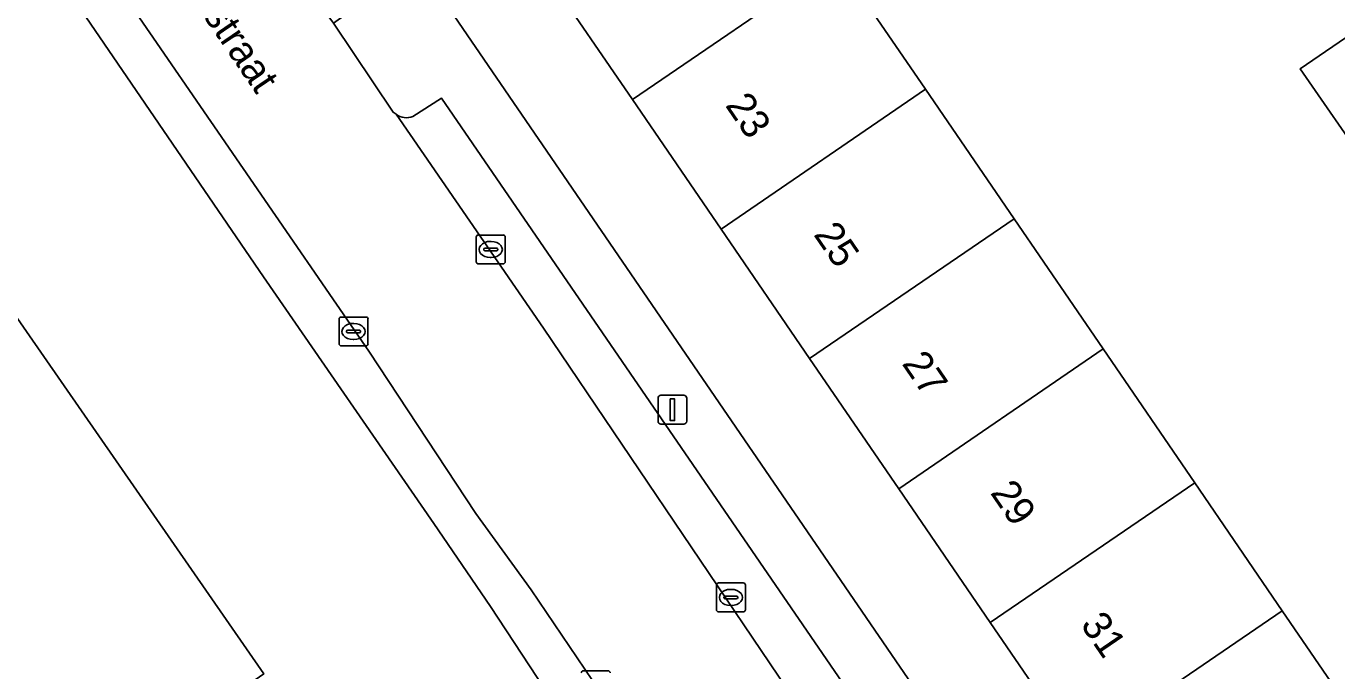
# Model space of a CAD drawing. Extents: x 157445 to 158888, y 383061 to 384688.
# Drawn here: x 158086.4 to 158131.78, y 383770.54 to 383792.86 of the extents above; entities that cross this region are included whole.
import ezdxf

# ---------------------------------------------------------------- set-up
doc = ezdxf.new("R2010")
doc.units = 0
for name, color, linetype in [('IMGEO_Erf', 7, 'Continuous'), ('IMGEO_Kolk', 7, 'Continuous'), ('IMGEO_Lichtmast', 7, 'Continuous'), ('IMGEO_Openbare_ruimte_label', 7, 'Continuous'), ('IMGEO_Pand', 7, 'Continuous'), ('IMGEO_Pand_nummerreeks', 7, 'Continuous'), ('IMGEO_Parkeervlak_open', 7, 'Continuous'), ('IMGEO_Rijbaan_lokaal_open', 7, 'Continuous'), ('IMGEO_Voetpad_open', 7, 'Continuous')]:
    doc.layers.add(name, color=color, linetype=linetype)

msp = doc.modelspace()

# ---------------------------------------------------------------- linework, layer by layer
at = {"layer": 'IMGEO_Erf'}
for points in [[(158060.03, 383782.536), (158082.832, 383758.412), (158085.424, 383755.713), (158088.408, 383752.514), (158088.915, 383752.071), (158105.231, 383764.526), (158106, 383767.404), (158102.476, 383772.768), (158100.515, 383775.638), (158094.613, 383784.183), (158087.372, 383794.797), (158083.723, 383800.172), (158081.57, 383803.343), (158055.225, 383841.708), (158054.299, 383841.496)], [(158132.126, 383794.072), (158129.03, 383798.537), (158125.933, 383803.001), (158122.78, 383807.546), (158121.382, 383809.562), (158100.07, 383794.919), (158133.967, 383745.394)], [(158132.021, 383754.315), (158128.922, 383758.845), (158125.905, 383763.256), (158122.813, 383767.776), (158119.783, 383772.207), (158116.614, 383776.839), (158113.528, 383781.351), (158110.462, 383785.834), (158107.393, 383790.319), (158104.382, 383794.722), (158108.509, 383797.546), (158111.461, 383799.565), (158114.473, 383795.162), (158117.541, 383790.677), (158120.607, 383786.193), (158123.693, 383781.682), (158126.862, 383777.05), (158129.893, 383772.619), (158132.984, 383768.099)]]:
    msp.add_lwpolyline(points, dxfattribs=at)
for points in [[(158075.723, 383778.949), (158065.588, 383793.552), (158074.357, 383799.638), (158084.492, 383785.035), (158094.626, 383770.433), (158085.857, 383764.347)], [(158130.511, 383791.38), (158132.517, 383792.752), (158134.885, 383789.339), (158137.343, 383785.796), (158135.337, 383784.423), (158132.879, 383787.966)]]:
    msp.add_lwpolyline(points, close=True, dxfattribs=at)
at = {"layer": 'IMGEO_Kolk'}
for p, q in [((158101.986, 383784.703), (158101.986, 383785.555)), ((158102.061, 383785.629), (158102.913, 383785.629)), ((158102.474, 383785.409), (158102.499, 383785.409)), ((158102.987, 383785.555), (158102.987, 383784.703)), ((158102.245, 383785.123), (158102.245, 383785.135)), ((158102.683, 383785.086), (158102.285, 383785.086)), ((158102.288, 383785.172), (158102.686, 383785.172)), ((158102.497, 383784.849), (158102.472, 383784.849)), ((158102.729, 383785.135), (158102.729, 383785.123)), ((158102.913, 383784.629), (158102.061, 383784.629)), ((158097.235, 383781.863), (158097.235, 383782.715)), ((158097.31, 383782.789), (158098.162, 383782.789)), ((158097.723, 383782.569), (158097.748, 383782.569)), ((158098.236, 383782.715), (158098.236, 383781.863)), ((158097.494, 383782.283), (158097.494, 383782.295)), ((158097.932, 383782.246), (158097.534, 383782.246)), ((158097.537, 383782.332), (158097.935, 383782.332)), ((158097.978, 383782.295), (158097.978, 383782.283)), ((158098.162, 383781.789), (158097.31, 383781.789)), ((158097.746, 383782.009), (158097.721, 383782.009)), ((158110.302, 383772.653), (158110.302, 383773.505)), ((158110.377, 383773.579), (158111.229, 383773.579)), ((158111.303, 383773.505), (158111.303, 383772.653)), ((158110.561, 383773.073), (158110.561, 383773.085)), ((158110.999, 383773.036), (158110.601, 383773.036)), ((158110.604, 383773.122), (158111.002, 383773.122)), ((158110.79, 383773.359), (158110.815, 383773.359)), ((158111.045, 383773.085), (158111.045, 383773.073)), ((158111.229, 383772.579), (158110.377, 383772.579)), ((158110.813, 383772.799), (158110.788, 383772.799)), ((158105.696, 383770.538), (158106.548, 383770.538))]:
    msp.add_line(p, q, dxfattribs=at)
for points in [[(158101.986, 383784.703), (158101.986, 383785.555)], [(158102.061, 383785.629), (158102.913, 383785.629)], [(158102.987, 383785.555), (158102.987, 383784.703)], [(158102.913, 383784.629), (158102.061, 383784.629)], [(158097.235, 383781.863), (158097.235, 383782.715)], [(158097.31, 383782.789), (158098.162, 383782.789)], [(158098.236, 383782.715), (158098.236, 383781.863)], [(158098.162, 383781.789), (158097.31, 383781.789)], [(158110.302, 383772.653), (158110.302, 383773.505)], [(158110.377, 383773.579), (158111.229, 383773.579)], [(158111.303, 383773.505), (158111.303, 383772.653)], [(158111.229, 383772.579), (158110.377, 383772.579)], [(158105.696, 383770.538), (158106.548, 383770.538)]]:
    msp.add_lwpolyline(points, dxfattribs=at)
for centre, radius, start, end in [((158102.063, 383785.553), 0.0765, 91.552, 178.448), ((158102.063, 383785.553), 0.0765, 91.552, 178.448), ((158102.911, 383785.553), 0.0765, 1.552, 88.448), ((158102.911, 383785.553), 0.0765, 1.552, 88.448), ((158102.285, 383785.132), 0.0403, 85.8775, 175.7526), ((158102.282, 383785.122), 0.0366, 178.938, 274.7102), ((158102.686, 383785.129), 0.043, 264.8664, 352.4533), ((158102.69, 383785.134), 0.0386, 1.7309, 96.639), ((158102.063, 383784.705), 0.0765, 181.552, 268.448), ((158102.063, 383784.705), 0.0765, 181.552, 268.448), ((158102.911, 383784.705), 0.0765, 271.552, 358.448), ((158102.911, 383784.705), 0.0765, 271.552, 358.448), ((158097.312, 383782.713), 0.0765, 91.552, 178.448), ((158097.312, 383782.713), 0.0765, 91.552, 178.448), ((158098.16, 383782.713), 0.0765, 1.552, 88.448), ((158098.16, 383782.713), 0.0765, 1.552, 88.448), ((158097.534, 383782.292), 0.0403, 85.8775, 175.7526), ((158097.531, 383782.282), 0.0366, 178.938, 274.7102), ((158097.935, 383782.289), 0.043, 264.8664, 352.4533), ((158097.939, 383782.294), 0.0386, 1.7309, 96.639), ((158097.312, 383781.865), 0.0765, 181.552, 268.448), ((158097.312, 383781.865), 0.0765, 181.552, 268.448), ((158098.16, 383781.865), 0.0765, 271.552, 358.448), ((158098.16, 383781.865), 0.0765, 271.552, 358.448), ((158110.379, 383773.503), 0.0765, 91.552, 178.448), ((158110.379, 383773.503), 0.0765, 91.552, 178.448), ((158111.227, 383773.503), 0.0765, 1.552, 88.448), ((158111.227, 383773.503), 0.0765, 1.552, 88.448), ((158110.601, 383773.082), 0.0403, 85.8775, 175.7526), ((158110.598, 383773.072), 0.0366, 178.938, 274.7102), ((158111.002, 383773.079), 0.043, 264.8664, 352.4533), ((158111.006, 383773.084), 0.0386, 1.7309, 96.639), ((158110.379, 383772.655), 0.0765, 181.552, 268.448), ((158110.379, 383772.655), 0.0765, 181.552, 268.448), ((158111.227, 383772.655), 0.0765, 271.552, 358.448), ((158111.227, 383772.655), 0.0765, 271.552, 358.448), ((158105.698, 383770.462), 0.0765, 91.552, 178.448), ((158105.698, 383770.462), 0.0765, 91.552, 178.448), ((158106.546, 383770.462), 0.0765, 1.552, 88.448), ((158106.546, 383770.462), 0.0765, 1.552, 88.448)]:
    msp.add_arc(centre, radius, start, end, dxfattribs=at)
for centre, major_axis, ratio, start_param, end_param in [((158102.473, 383785.129), (-0.387, 0.002), 0.722429, 4.712389, 7.853982), ((158102.498, 383785.129), (-0.39, 0.002), 0.717154, 1.570796, 4.712389), ((158097.722, 383782.289), (-0.387, 0.002), 0.722429, 4.712389, 7.853982), ((158097.747, 383782.289), (-0.39, 0.002), 0.717154, 1.570796, 4.712389), ((158110.789, 383773.079), (-0.387, 0.002), 0.722429, 4.712389, 7.853982), ((158110.814, 383773.079), (-0.39, 0.002), 0.717154, 1.570796, 4.712389)]:
    msp.add_ellipse(centre, major_axis=major_axis, ratio=ratio, start_param=start_param, end_param=end_param, dxfattribs=at)
at = {"layer": 'IMGEO_Lichtmast'}
for p, q in [((158108.281, 383779.179), (158108.281, 383779.979)), ((158108.281, 383779.979), (158108.281, 383779.179)), ((158108.381, 383780.079), (158109.171, 383780.079)), ((158109.171, 383780.079), (158108.381, 383780.079)), ((158109.271, 383779.979), (158109.271, 383779.179)), ((158109.271, 383779.179), (158109.271, 383779.979)), ((158109.171, 383779.079), (158108.381, 383779.079)), ((158108.381, 383779.079), (158109.171, 383779.079))]:
    msp.add_line(p, q, dxfattribs=at)
msp.add_lwpolyline([(158108.701, 383779.954), (158108.851, 383779.954), (158108.851, 383779.204), (158108.701, 383779.204), (158108.701, 383779.954)], dxfattribs=at)
for centre, start, end in [((158108.381, 383779.979), 90, 180), ((158108.381, 383779.979), 90, 180), ((158109.171, 383779.979), 0, 90), ((158109.171, 383779.979), 360, 90), ((158108.381, 383779.179), 180, 270), ((158108.381, 383779.179), 180, 270), ((158109.171, 383779.179), 270, 0), ((158109.171, 383779.179), 270, 0)]:
    msp.add_arc(centre, 0.1, start, end, dxfattribs=at)
at = {"layer": 'IMGEO_Pand'}
for points in [[(158114.473, 383795.162), (158111.461, 383799.565), (158108.509, 383797.546), (158104.382, 383794.722), (158107.393, 383790.319)], [(158114.473, 383795.162), (158107.393, 383790.319), (158110.462, 383785.834), (158117.541, 383790.677)], [(158132.879, 383787.966), (158134.885, 383789.339), (158132.517, 383792.752), (158130.511, 383791.38)], [(158113.528, 383781.351), (158120.607, 383786.193), (158117.541, 383790.677), (158110.462, 383785.834)], [(158116.614, 383776.839), (158123.693, 383781.682), (158120.607, 383786.193), (158113.528, 383781.351)], [(158075.723, 383778.949), (158085.857, 383764.347), (158094.626, 383770.433), (158084.492, 383785.035)], [(158116.614, 383776.839), (158119.783, 383772.207), (158126.862, 383777.05), (158123.693, 383781.682)], [(158122.813, 383767.776), (158129.893, 383772.619), (158126.862, 383777.05), (158119.783, 383772.207)], [(158122.813, 383767.776), (158125.905, 383763.256), (158132.984, 383768.099), (158129.893, 383772.619)]]:
    msp.add_lwpolyline(points, close=True, dxfattribs=at)
at = {"layer": 'IMGEO_Parkeervlak_open'}
for points in [[(158128.357, 383747.741), (158129.482, 383748.529), (158100.777, 383790.37), (158099.791, 383789.733)], [(158099.211, 383789.817), (158104.309, 383782.4), (158126.009, 383750.262), (158128.157, 383747.162)]]:
    msp.add_lwpolyline(points, dxfattribs=at)
msp.add_arc((158099.572, 383790.268), 0.578, 231.3055, 292.2131, dxfattribs=at)
at = {"layer": 'IMGEO_Rijbaan_lokaal_open'}
msp.add_lwpolyline([(158104.309, 383782.4), (158099.211, 383789.817), (158099.105, 383789.878), (158097.04, 383792.967), (158095.953, 383794.446), (158094.06, 383797.323), (158089.558, 383794.264), (158098.261, 383781.605), (158101.97, 383775.986), (158103.888, 383773.339), (158106.811, 383769.02), (158106.953, 383768.851), (158116.748, 383755.69), (158116.774, 383755.649), (158118.03, 383753.787), (158119.753, 383751.253), (158121.597, 383748.519), (158122.202, 383747.68), (158126.009, 383750.262)], close=True, dxfattribs=at)
at = {"layer": 'IMGEO_Voetpad_open'}
for points in [[(158048.821, 383853.725), (158047.404, 383852.735), (158052.445, 383845.49), (158055.225, 383841.708), (158081.57, 383803.343), (158083.723, 383800.172), (158087.372, 383794.797), (158094.613, 383784.183), (158100.515, 383775.638), (158102.476, 383772.768), (158106, 383767.404), (158108.003, 383764.524)], [(158106.811, 383769.02), (158103.888, 383773.339), (158101.97, 383775.986), (158098.261, 383781.605), (158089.558, 383794.264), (158086.867, 383798.223), (158086.592, 383798.626), (158082.795, 383804.174), (158048.821, 383853.725)], [(158179.736, 383678.736), (158176.861, 383682.64), (158173.87, 383686.963), (158169.122, 383693.946), (158167.439, 383696.302), (158162.788, 383703.146), (158161.262, 383705.385), (158160.467, 383706.551), (158140.184, 383736.308), (158137.923, 383739.524), (158136.012, 383742.288), (158133.967, 383745.394), (158100.07, 383794.919), (158099.197, 383796.194), (158087.818, 383812.82), (158068.445, 383841.037), (158067.539, 383842.357), (158067.092, 383843.008), (158064.14, 383847.309)], [(158060.097, 383846.787), (158061.029, 383845.468), (158064.752, 383840.047), (158066.108, 383840.94), (158067.267, 383839.308), (158083.034, 383816.347), (158084.481, 383814.188), (158097.193, 383795.752), (158098.433, 383793.965), (158097.04, 383792.967), (158099.105, 383789.878), (158099.211, 383789.817)], [(158099.791, 383789.733), (158100.777, 383790.37), (158129.482, 383748.529), (158128.357, 383747.741)]]:
    msp.add_lwpolyline(points, dxfattribs=at)
msp.add_arc((158099.572, 383790.268), 0.578, 231.3055, 292.2131, dxfattribs=at)

# ---------------------------------------------------------------- texts
at = {"layer": 'IMGEO_Openbare_ruimte_label'}
msp.add_text('Simon van Leeuwenstraat', height=1, rotation=304.2783, dxfattribs=at).set_placement((158085.675, 383803.252))
at = {"layer": 'IMGEO_Pand_nummerreeks'}
for s, p in [('23', (158110.584, 383790.119)), ('25', (158113.643, 383785.647)), ('27', (158116.702, 383781.175)), ('29', (158119.761, 383776.702)), ('31', (158122.884, 383772.136))]:
    msp.add_text(s, height=1, rotation=304.3727, dxfattribs=at).set_placement(p)

doc.saveas('drawing.dxf')
